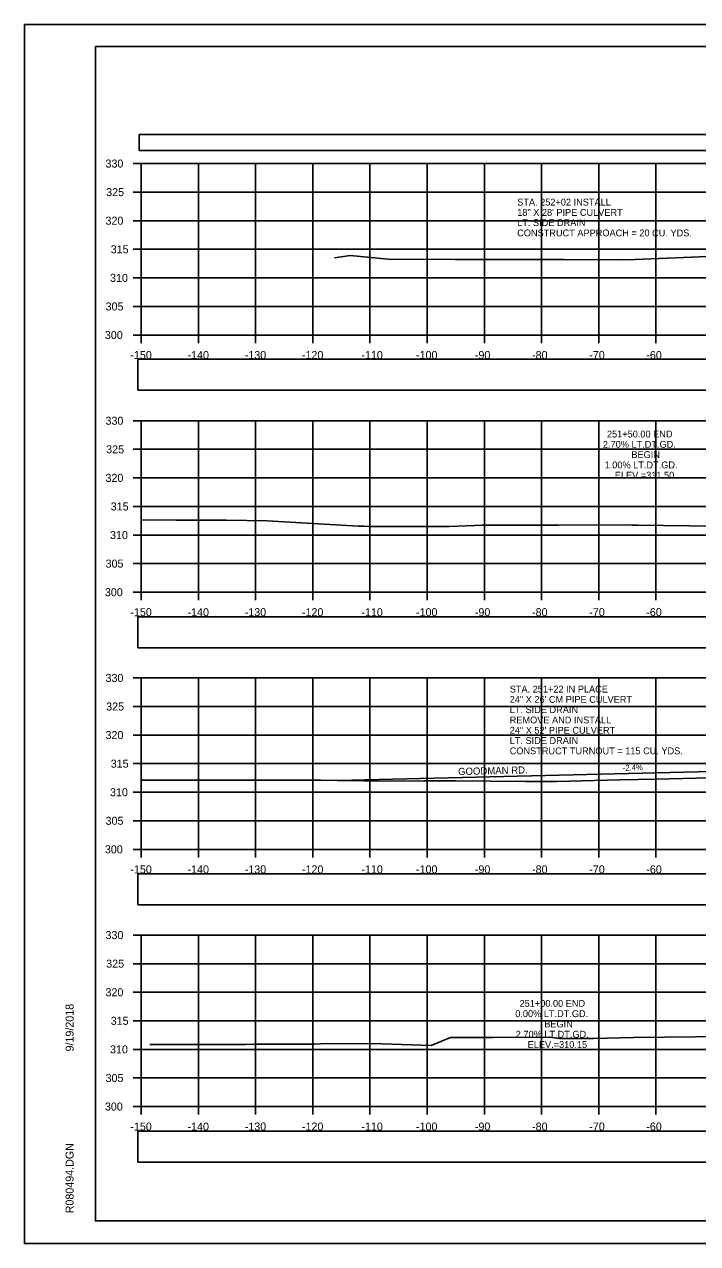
# Model space of a CAD drawing. Extents: x 1376273 to 1384221, y 378927 to 384592.
# Drawn here: x 1380387.4 to 1380505.1, y 381178.5 to 381391.9 of the extents above; entities that cross this region are included whole.
import ezdxf

# ---------------------------------------------------------------- set-up
doc = ezdxf.new("R2010")
doc.units = 0
for name, color, linetype in [('R_Axis', 7, 'Continuous'), ('R_Axis Annot', 7, 'Continuous'), ('R_Border', 7, 'Continuous'), ('R_Drive', 7, 'Continuous'), ('R_Exist Surface', 7, 'Continuous'), ('R_Grid', 7, 'Continuous'), ('R_No Plot', 7, 'Continuous'), ('R_Xsect Elev', 7, 'Continuous'), ('T_Notes', 7, 'Continuous')]:
    doc.layers.add(name, color=color, linetype=linetype)

msp = doc.modelspace()

# ---------------------------------------------------------------- linework, layer by layer
at = {"layer": 'R_Axis'}
for p, q in [((1380406.44, 381367.51), (1380407.84, 381367.51)), ((1380407.84, 381337.51), (1380407.84, 381367.51)), ((1380406.44, 381362.51), (1380407.84, 381362.51)), ((1380406.44, 381357.51), (1380407.84, 381357.51)), ((1380406.44, 381352.51), (1380407.84, 381352.51)), ((1380406.44, 381347.51), (1380407.84, 381347.51)), ((1380406.44, 381342.51), (1380407.84, 381342.51)), ((1380406.44, 381337.51), (1380407.84, 381337.51)), ((1380407.84, 381337.51), (1380707.84, 381337.51)), ((1380407.84, 381336.11), (1380407.84, 381337.51)), ((1380417.84, 381336.11), (1380417.84, 381337.51)), ((1380427.84, 381336.11), (1380427.84, 381337.51)), ((1380437.84, 381336.11), (1380437.84, 381337.51)), ((1380447.84, 381336.11), (1380447.84, 381337.51)), ((1380457.84, 381336.11), (1380457.84, 381337.51)), ((1380467.84, 381336.11), (1380467.84, 381337.51)), ((1380477.84, 381336.11), (1380477.84, 381337.51)), ((1380487.84, 381336.11), (1380487.84, 381337.51)), ((1380497.84, 381336.11), (1380497.84, 381337.51)), ((1380406.44, 381322.51), (1380407.84, 381322.51)), ((1380407.84, 381292.51), (1380407.84, 381322.51)), ((1380406.44, 381317.51), (1380407.84, 381317.51)), ((1380406.44, 381312.51), (1380407.84, 381312.51)), ((1380406.44, 381307.51), (1380407.84, 381307.51)), ((1380406.44, 381302.51), (1380407.84, 381302.51)), ((1380406.44, 381297.51), (1380407.84, 381297.51)), ((1380406.44, 381292.51), (1380407.84, 381292.51)), ((1380407.84, 381292.51), (1380707.84, 381292.51)), ((1380407.84, 381291.11), (1380407.84, 381292.51)), ((1380417.84, 381291.11), (1380417.84, 381292.51)), ((1380427.84, 381291.11), (1380427.84, 381292.51)), ((1380437.84, 381291.11), (1380437.84, 381292.51)), ((1380447.84, 381291.11), (1380447.84, 381292.51)), ((1380457.84, 381291.11), (1380457.84, 381292.51)), ((1380467.84, 381291.11), (1380467.84, 381292.51)), ((1380477.84, 381291.11), (1380477.84, 381292.51)), ((1380487.84, 381291.11), (1380487.84, 381292.51)), ((1380497.84, 381291.11), (1380497.84, 381292.51)), ((1380406.44, 381277.51), (1380407.84, 381277.51)), ((1380407.84, 381247.51), (1380407.84, 381277.51)), ((1380406.44, 381272.51), (1380407.84, 381272.51)), ((1380406.44, 381267.51), (1380407.84, 381267.51)), ((1380406.44, 381262.51), (1380407.84, 381262.51)), ((1380406.44, 381257.51), (1380407.84, 381257.51)), ((1380406.44, 381252.51), (1380407.84, 381252.51)), ((1380406.44, 381247.51), (1380407.84, 381247.51)), ((1380407.84, 381247.51), (1380707.84, 381247.51)), ((1380407.84, 381246.11), (1380407.84, 381247.51)), ((1380417.84, 381246.11), (1380417.84, 381247.51)), ((1380427.84, 381246.11), (1380427.84, 381247.51)), ((1380437.84, 381246.11), (1380437.84, 381247.51)), ((1380447.84, 381246.11), (1380447.84, 381247.51)), ((1380457.84, 381246.11), (1380457.84, 381247.51)), ((1380467.84, 381246.11), (1380467.84, 381247.51)), ((1380477.84, 381246.11), (1380477.84, 381247.51)), ((1380487.84, 381246.11), (1380487.84, 381247.51)), ((1380497.84, 381246.11), (1380497.84, 381247.51)), ((1380406.44, 381232.51), (1380407.84, 381232.51)), ((1380407.84, 381202.51), (1380407.84, 381232.51)), ((1380406.44, 381227.51), (1380407.84, 381227.51)), ((1380406.44, 381222.51), (1380407.84, 381222.51)), ((1380406.44, 381217.51), (1380407.84, 381217.51)), ((1380406.44, 381212.51), (1380407.84, 381212.51)), ((1380406.44, 381207.51), (1380407.84, 381207.51)), ((1380406.44, 381202.51), (1380407.84, 381202.51)), ((1380407.84, 381202.51), (1380707.84, 381202.51)), ((1380407.84, 381201.11), (1380407.84, 381202.51)), ((1380417.84, 381201.11), (1380417.84, 381202.51)), ((1380427.84, 381201.11), (1380427.84, 381202.51)), ((1380437.84, 381201.11), (1380437.84, 381202.51)), ((1380447.84, 381201.11), (1380447.84, 381202.51)), ((1380457.84, 381201.11), (1380457.84, 381202.51)), ((1380467.84, 381201.11), (1380467.84, 381202.51)), ((1380477.84, 381201.11), (1380477.84, 381202.51)), ((1380487.84, 381201.11), (1380487.84, 381202.51)), ((1380497.84, 381201.11), (1380497.84, 381202.51))]:
    msp.add_line(p, q, dxfattribs=at)
at = {"layer": 'R_Axis Annot'}
for points in [[(1380407.51, 381369.77), (1380709.31, 381369.77), (1380709.31, 381372.58), (1380407.51, 381372.58)], [(1380407.27, 381327.85), (1380708.96, 381327.85), (1380708.96, 381333.26), (1380407.27, 381333.26)], [(1380407.27, 381282.79), (1380708.96, 381282.79), (1380708.96, 381288.2), (1380407.27, 381288.2)], [(1380407.27, 381237.82), (1380708.96, 381237.82), (1380708.96, 381243.24), (1380407.27, 381243.24)], [(1380407.27, 381192.8), (1380708.96, 381192.8), (1380708.96, 381198.21), (1380407.27, 381198.21)]]:
    msp.add_lwpolyline(points, close=True, dxfattribs=at)
at = {"layer": 'R_Border'}
for p, q in [((1380399.84, 381387.97), (1380716.02, 381387.97)), ((1380399.84, 381182.51), (1380399.84, 381387.97)), ((1380399.84, 381182.51), (1380399.84, 381182.51)), ((1380716.02, 381182.51), (1380399.84, 381182.51))]:
    msp.add_line(p, q, dxfattribs=at)
at = {"layer": 'R_Drive'}
msp.add_line((1380519.85, 381261.45), (1380442.17, 381259.57), dxfattribs=at)
at = {"layer": 'R_Exist Surface'}
for points in [[(1380441.66, 381351.02), (1380444.37, 381351.41), (1380451, 381350.79), (1380462.74, 381350.73), (1380462.93, 381350.72), (1380463.47, 381350.71), (1380467.5, 381350.72), (1380479.11, 381350.72), (1380480.24, 381350.72), (1380481.77, 381350.73), (1380491.61, 381350.64), (1380494.2, 381350.71), (1380508.22, 381351.31)], [(1380407.84, 381305.18), (1380413.96, 381305.09), (1380422.73, 381305.11), (1380429.89, 381304.98), (1380445.83, 381304.09), (1380446.78, 381304.04), (1380447.67, 381304.02), (1380461.73, 381304.03), (1380466.17, 381304.18), (1380467.43, 381304.24), (1380468.61, 381304.22), (1380480.73, 381304.24), (1380492.82, 381304.27), (1380493.66, 381304.26), (1380494.68, 381304.24), (1380512.59, 381304.03)], [(1380407.84, 381259.62), (1380408.04, 381259.62), (1380417.61, 381259.6), (1380423.64, 381259.61), (1380433.3, 381259.59), (1380439.26, 381259.6), (1380451.39, 381259.47), (1380457.23, 381259.49), (1380462.82, 381259.5), (1380475.04, 381259.36), (1380480.53, 381259.37), (1380491.54, 381259.65), (1380497.86, 381259.79), (1380509.65, 381260.08)], [(1380409.35, 381213.35), (1380426.06, 381213.37), (1380427.7, 381213.43), (1380438.13, 381213.42), (1380440.26, 381213.53), (1380449.93, 381213.51), (1380458.55, 381213.22), (1380461.91, 381214.58), (1380469.36, 381214.62), (1380479.18, 381214.63), (1380480.94, 381214.43), (1380483.7, 381214.41), (1380484.75, 381214.4), (1380486.9, 381214.42), (1380493.91, 381214.59), (1380515.53, 381214.82)]]:
    msp.add_lwpolyline(points, dxfattribs=at)
at = {"layer": 'R_Grid'}
for p, q in [((1380407.84, 381367.51), (1380707.84, 381367.51)), ((1380407.84, 381337.51), (1380407.84, 381367.51)), ((1380417.84, 381337.51), (1380417.84, 381367.51)), ((1380427.84, 381337.51), (1380427.84, 381367.51)), ((1380437.84, 381337.51), (1380437.84, 381367.51)), ((1380447.84, 381337.51), (1380447.84, 381367.51)), ((1380457.84, 381337.51), (1380457.84, 381367.51)), ((1380467.84, 381337.51), (1380467.84, 381367.51)), ((1380477.84, 381337.51), (1380477.84, 381367.51)), ((1380487.84, 381337.51), (1380487.84, 381367.51)), ((1380497.84, 381337.51), (1380497.84, 381367.51)), ((1380407.84, 381362.51), (1380707.84, 381362.51)), ((1380407.84, 381357.51), (1380707.84, 381357.51)), ((1380407.84, 381352.51), (1380707.84, 381352.51)), ((1380407.84, 381347.51), (1380707.84, 381347.51)), ((1380407.84, 381342.51), (1380707.84, 381342.51)), ((1380407.84, 381337.51), (1380707.84, 381337.51)), ((1380407.84, 381322.51), (1380707.84, 381322.51)), ((1380407.84, 381292.51), (1380407.84, 381322.51)), ((1380417.84, 381292.51), (1380417.84, 381322.51)), ((1380427.84, 381292.51), (1380427.84, 381322.51)), ((1380437.84, 381292.51), (1380437.84, 381322.51)), ((1380447.84, 381292.51), (1380447.84, 381322.51)), ((1380457.84, 381292.51), (1380457.84, 381322.51)), ((1380467.84, 381292.51), (1380467.84, 381322.51)), ((1380477.84, 381292.51), (1380477.84, 381322.51)), ((1380487.84, 381292.51), (1380487.84, 381322.51)), ((1380497.84, 381292.51), (1380497.84, 381322.51)), ((1380407.84, 381317.51), (1380707.84, 381317.51)), ((1380407.84, 381312.51), (1380707.84, 381312.51)), ((1380407.84, 381307.51), (1380707.84, 381307.51)), ((1380407.84, 381302.51), (1380707.84, 381302.51)), ((1380407.84, 381297.51), (1380707.84, 381297.51)), ((1380407.84, 381292.51), (1380707.84, 381292.51)), ((1380407.84, 381277.51), (1380707.84, 381277.51)), ((1380407.84, 381247.51), (1380407.84, 381277.51)), ((1380417.84, 381247.51), (1380417.84, 381277.51)), ((1380427.84, 381247.51), (1380427.84, 381277.51)), ((1380437.84, 381247.51), (1380437.84, 381277.51)), ((1380447.84, 381247.51), (1380447.84, 381277.51)), ((1380457.84, 381247.51), (1380457.84, 381277.51)), ((1380467.84, 381247.51), (1380467.84, 381277.51)), ((1380477.84, 381247.51), (1380477.84, 381277.51)), ((1380487.84, 381247.51), (1380487.84, 381277.51)), ((1380497.84, 381247.51), (1380497.84, 381277.51)), ((1380407.84, 381272.51), (1380707.84, 381272.51)), ((1380407.84, 381267.51), (1380707.84, 381267.51)), ((1380407.84, 381262.51), (1380707.84, 381262.51)), ((1380407.84, 381257.51), (1380707.84, 381257.51)), ((1380407.84, 381252.51), (1380707.84, 381252.51)), ((1380407.84, 381247.51), (1380707.84, 381247.51)), ((1380407.84, 381232.51), (1380707.84, 381232.51)), ((1380407.84, 381202.51), (1380407.84, 381232.51)), ((1380417.84, 381202.51), (1380417.84, 381232.51)), ((1380427.84, 381202.51), (1380427.84, 381232.51)), ((1380437.84, 381202.51), (1380437.84, 381232.51)), ((1380447.84, 381202.51), (1380447.84, 381232.51)), ((1380457.84, 381202.51), (1380457.84, 381232.51)), ((1380467.84, 381202.51), (1380467.84, 381232.51)), ((1380477.84, 381202.51), (1380477.84, 381232.51)), ((1380487.84, 381202.51), (1380487.84, 381232.51)), ((1380497.84, 381202.51), (1380497.84, 381232.51)), ((1380407.84, 381227.51), (1380707.84, 381227.51)), ((1380407.84, 381222.51), (1380707.84, 381222.51)), ((1380407.84, 381217.51), (1380707.84, 381217.51)), ((1380407.84, 381212.51), (1380707.84, 381212.51)), ((1380407.84, 381207.51), (1380707.84, 381207.51)), ((1380407.84, 381202.51), (1380707.84, 381202.51))]:
    msp.add_line(p, q, dxfattribs=at)
at = {"layer": 'R_No Plot'}
for p, q in [((1380387.44, 381391.86), (1380720.77, 381391.86)), ((1380387.44, 381178.53), (1380720.77, 381178.53))]:
    msp.add_line(p, q, dxfattribs=at)
for points in [[(1380387.43, 381391.86), (1380720.77, 381391.86), (1380720.77, 381178.53), (1380387.43, 381178.53)], [(1380633.76, 381387.97), (1380633.76, 381378.09), (1380669.49, 381378.09), (1380669.49, 381375.17), (1380692.69, 381375.17), (1380692.69, 381350.84), (1380716.02, 381350.84), (1380716.02, 381182.51), (1380399.84, 381182.51), (1380399.84, 381387.97)]]:
    msp.add_lwpolyline(points, close=True, dxfattribs=at)
at = {"layer": 'T_Notes'}
msp.add_line((1380519.85, 381261.45), (1380442.17, 381259.57), dxfattribs=at)
msp.add_lwpolyline([(1380442.17, 381259.57), (1380451.39, 381259.47), (1380457.23, 381259.49), (1380462.82, 381259.5), (1380475.04, 381259.36), (1380480.53, 381259.37), (1380491.54, 381259.65), (1380497.86, 381259.79), (1380509.65, 381260.08), (1380513.89, 381260.17)], dxfattribs=at)

# ---------------------------------------------------------------- texts
at = {"layer": 'R_Axis Annot'}
for s, height, p in [('330', 1.4, (1380401.61, 381366.81)), ('325', 1.4, (1380401.73, 381361.81)), ('STA. 252+02 INSTALL', 1.2, (1380473.58, 381360.16)), ('320', 1.4, (1380401.61, 381356.81)), ('18" X 28\' PIPE CULVERT', 1.2, (1380473.58, 381358.36)), ('CONSTRUCT APPROACH = 20 CU. YDS.', 1.2, (1380473.58, 381354.77)), ('LT. SIDE DRAIN', 1.2, (1380473.58, 381356.57)), ('315', 1.4, (1380402.52, 381351.81)), ('310', 1.4, (1380402.4, 381346.81)), ('305', 1.4, (1380401.62, 381341.81)), ('300', 1.4, (1380401.5, 381336.81)), ('-150', 1.4, (1380405.95, 381333.31)), ('-140', 1.4, (1380415.95, 381333.31)), ('-130', 1.4, (1380425.95, 381333.31)), ('-120', 1.4, (1380435.95, 381333.31)), ('-110', 1.4, (1380446.34, 381333.31)), ('-100', 1.4, (1380455.89, 381333.31)), ('-90', 1.4, (1380466.18, 381333.31)), ('-80', 1.4, (1380476.18, 381333.31)), ('-70', 1.4, (1380486.18, 381333.31)), ('-60', 1.4, (1380496.15, 381333.31)), ('330', 1.4, (1380401.61, 381321.81)), ('325', 1.4, (1380401.73, 381316.81)), ('320', 1.4, (1380401.61, 381311.81)), ('315', 1.4, (1380402.52, 381306.81)), ('310', 1.4, (1380402.4, 381301.81)), ('305', 1.4, (1380401.62, 381296.81)), ('300', 1.4, (1380401.5, 381291.81)), ('-150', 1.4, (1380405.95, 381288.31)), ('-140', 1.4, (1380415.95, 381288.31)), ('-130', 1.4, (1380425.95, 381288.31)), ('-120', 1.4, (1380435.95, 381288.31)), ('-110', 1.4, (1380446.34, 381288.31)), ('-100', 1.4, (1380455.89, 381288.31)), ('-90', 1.4, (1380466.18, 381288.31)), ('-80', 1.4, (1380476.18, 381288.31)), ('-70', 1.4, (1380486.18, 381288.31)), ('-60', 1.4, (1380496.15, 381288.31)), ('330', 1.4, (1380401.61, 381276.81)), ('STA. 251+22 IN PLACE', 1.2, (1380472.27, 381274.95)), ('325', 1.4, (1380401.73, 381271.81)), ('24" X 26\' CM PIPE CULVERT', 1.2, (1380472.27, 381273.15)), ('LT. SIDE DRAIN', 1.2, (1380472.27, 381271.35)), ('REMOVE AND INSTALL', 1.2, (1380472.27, 381269.55)), ('24" X 52\' PIPE CULVERT', 1.2, (1380472.27, 381267.75)), ('320', 1.4, (1380401.61, 381266.81)), ('LT. SIDE DRAIN', 1.2, (1380472.27, 381265.95)), ('CONSTRUCT TURNOUT = 115 CU. YDS.', 1.2, (1380472.27, 381264.15)), ('315', 1.4, (1380402.52, 381261.81)), ('310', 1.4, (1380402.4, 381256.81)), ('305', 1.4, (1380401.62, 381251.81)), ('300', 1.4, (1380401.5, 381246.81)), ('-150', 1.4, (1380405.95, 381243.31)), ('-140', 1.4, (1380415.95, 381243.31)), ('-130', 1.4, (1380425.95, 381243.31)), ('-120', 1.4, (1380435.95, 381243.31)), ('-110', 1.4, (1380446.34, 381243.31)), ('-100', 1.4, (1380455.89, 381243.31)), ('-90', 1.4, (1380466.18, 381243.31)), ('-80', 1.4, (1380476.18, 381243.31)), ('-70', 1.4, (1380486.18, 381243.31)), ('-60', 1.4, (1380496.15, 381243.31)), ('330', 1.4, (1380401.61, 381231.81)), ('325', 1.4, (1380401.73, 381226.81)), ('320', 1.4, (1380401.61, 381221.81)), ('315', 1.4, (1380402.52, 381216.81)), ('310', 1.4, (1380402.4, 381211.81)), ('305', 1.4, (1380401.62, 381206.81)), ('300', 1.4, (1380401.5, 381201.81)), ('-150', 1.4, (1380405.95, 381198.31)), ('-140', 1.4, (1380415.95, 381198.31)), ('-130', 1.4, (1380425.95, 381198.31)), ('-120', 1.4, (1380435.95, 381198.31)), ('-110', 1.4, (1380446.34, 381198.31)), ('-100', 1.4, (1380455.89, 381198.31)), ('-90', 1.4, (1380466.18, 381198.31)), ('-80', 1.4, (1380476.18, 381198.31)), ('-70', 1.4, (1380486.18, 381198.31)), ('-60', 1.4, (1380496.15, 381198.31))]:
    msp.add_text(s, height=height, dxfattribs=at).set_placement(p)
at = {"layer": 'R_Border'}
for s, p in [('9/19/2018', (1380396.03, 381212.15)), ('R080494.DGN', (1380396.03, 381183.83))]:
    msp.add_text(s, height=1.4, rotation=90, dxfattribs=at).set_placement(p)
at = {"layer": 'R_Drive'}
for s, height, p in [('GOODMAN RD.', 1.25, (1380463.26, 381260.51)), ('-2.4%', 1, (1380492.05, 381261.28))]:
    msp.add_text(s, height=height, rotation=1.3859, dxfattribs=at).set_placement(p)
at = {"layer": 'R_Xsect Elev'}
for s, p in [('251+50.00 END', (1380489.27, 381319.58)), ('2.70% LT.DT.GD.', (1380488.56, 381317.78)), ('1.00% LT.DT.GD.', (1380488.86, 381314.18)), ('BEGIN', (1380493.54, 381315.98)), ('ELEV.=311.50', (1380490.64, 381312.38)), ('0.00% LT.DT.GD.', (1380473.24, 381218.16)), ('251+00.00 END', (1380473.99, 381219.96)), ('BEGIN', (1380478.31, 381216.36)), ('2.70% LT.DT.GD.', (1380473.33, 381214.56)), ('ELEV.=310.15', (1380475.41, 381212.76))]:
    msp.add_text(s, height=1.2, rotation=360, dxfattribs=at).set_placement(p)

doc.saveas('drawing.dxf')
